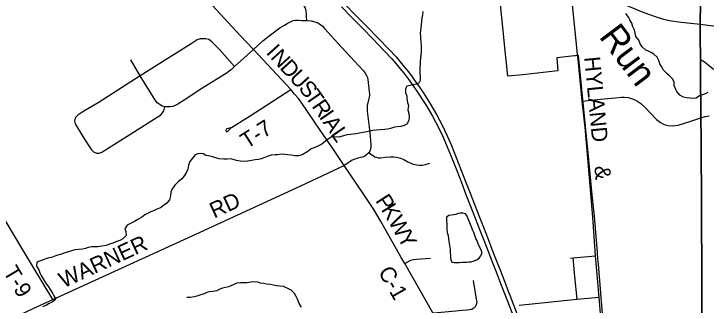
# Model space of a CAD drawing. Extents: x 114843 to 284848, y 317643 to 566895.
# Drawn here: x 145352 to 158450, y 443138 to 448649 of the extents above; entities that cross this region are included whole.
import ezdxf

# ---------------------------------------------------------------- set-up
doc = ezdxf.new("R2010")
doc.units = 0
for name, color, linetype in [('GM_X_City_Street', 7, 'Continuous'), ('GM_X_Corporation', 7, 'Continuous'), ('GM_X_County', 7, 'Continuous'), ('GM_X_County_Road', 7, 'Continuous'), ('GM_X_County_Road_Text', 7, 'Continuous'), ('GM_X_Minor_Lake', 7, 'Continuous'), ('GM_X_Minor_River', 7, 'Continuous'), ('GM_X_Minor_River_Text', 7, 'Continuous'), ('GM_X_Township', 7, 'Continuous'), ('GM_X_Township_Road', 7, 'Continuous'), ('GM_X_Township_Road_Text', 7, 'Continuous'), ('GM_X_US_Route', 7, 'Continuous')]:
    doc.layers.add(name, color=color, linetype=linetype)

msp = doc.modelspace()

# ---------------------------------------------------------------- linework, layer by layer
at = {"layer": 'GM_X_City_Street'}
for points in [[(158341, 447786), (158417, 447742), (158481, 447694), (158582, 447612), (158645, 447575), (158705, 447557), (158799, 447539), (158892, 447547), (158985, 447574), (159062, 447631)], [(156107, 446995), (156450, 447036), (156728, 447062), (156847, 447074), (156896, 447071), (156972, 447065), (157059, 447039), (157139, 447004), (157216, 446954), (157290, 446884), (157509, 446653), (157586, 446591), (157655, 446556), (157733, 446537), (157807, 446532), (157923, 446542), (158141, 446614), (158351, 446683)], [(158351, 446683), (158429, 446706), (158505, 446722)]]:
    msp.add_lwpolyline(points, dxfattribs=at)
at = {"layer": 'GM_X_Corporation'}
msp.add_lwpolyline([(156615, 441407), (156410, 443914), (156402, 444014), (156392, 444133), (156336, 444822), (156294, 445224), (156233, 445886), (156037, 447863), (156015, 447860), (155976, 447856), (155958, 447854), (155623, 447818), (155646, 447569), (154983, 447498), (154697, 447467), (154671, 447716), (154666, 447766), (154449, 449897)], dxfattribs=at)
at = {"layer": 'GM_X_County'}
for points in [[(158404, 452871), (158334, 448459), (158350, 446686), (158353, 446272), (158384, 439701), (158384, 439650), (157545, 439673), (156715, 439694), (156142, 439709), (156053, 439712), (155550, 439725), (152473, 439858), (151138, 439882), (148177, 439983), (147260, 440014), (140707, 440166)], [(146658, 418022), (146962, 422359), (147068, 424330), (147186, 425925), (147235, 426587), (147381, 428077), (147386, 428151), (148148, 439230), (148177, 439983), (151138, 439882), (152473, 439858), (155550, 439725), (156053, 439712), (156142, 439709), (156715, 439694), (157545, 439673), (158384, 439650), (158384, 439701), (158353, 446272), (158350, 446686), (158334, 448459), (158404, 452871)]]:
    msp.add_lwpolyline(points, dxfattribs=at)
at = {"layer": 'GM_X_County_Road'}
msp.add_line((150781, 445398), (151603, 445777), dxfattribs=at)
for points in [[(152682, 444038), (152590, 444198), (152290, 444732), (152160, 444947), (151960, 445252), (151603, 445777), (151385, 446100), (151150, 446450), (150790, 446979), (150737, 447050), (150662, 447128), (150590, 447216), (149883, 447972), (149635, 448238), (147817, 450211), (146643, 451480), (145686, 452514)], [(156020, 447852), (156017, 447884), (155882, 449201)], [(155882, 449201), (156350, 449029), (156806, 448866), (157041, 448769), (157223, 448695), (157376, 448635), (157501, 448590), (157644, 448551), (157791, 448517), (157976, 448492), (158280, 448463), (158335, 448457)], [(158335, 448457), (158826, 448393), (159299, 448337), (159586, 448302), (160603, 448171), (160891, 448136), (161500, 448042)], [(156426, 443291), (156358, 444068), (156305, 444805), (156209, 445917), (156158, 446500), (156107, 446995), (156020, 447852)], [(145359, 442907), (145733, 443080), (146091, 443242), (148794, 444481), (150781, 445398)], [(153704, 442242), (153701, 442246), (153280, 442994), (152747, 443924), (152682, 444038)], [(156643, 440556), (156642, 440651), (156635, 440744), (156613, 441011), (156574, 441495), (156542, 441866), (156490, 442507), (156426, 443291)]]:
    msp.add_lwpolyline(points, dxfattribs=at)
at = {"layer": 'GM_X_Minor_Lake'}
for points in [[(154169, 444045), (154190, 444071), (154204, 444115), (154204, 444145), (154185, 444195), (154163, 444241), (154138, 444295), (154126, 444333), (154112, 444367), (154095, 444401), (154073, 444455), (154052, 444511), (154032, 444561), (154011, 444619), (153989, 444665), (153979, 444695), (153966, 444725), (153948, 444771), (153926, 444819), (153897, 444865), (153851, 444881), (153805, 444878), (153761, 444870), (153715, 444855), (153671, 444849), (153625, 444841), (153579, 444836), (153539, 444804)], [(153539, 444804), (153540, 444736), (153543, 444675), (153543, 444639), (153545, 444573), (153552, 444515), (153566, 444455), (153575, 444397), (153583, 444345), (153590, 444305), (153594, 444269), (153598, 444228), (153605, 444188), (153609, 444136), (153614, 444076), (153616, 444040), (153621, 443994), (153637, 443954), (153685, 443946), (153739, 443945), (153783, 443945), (153833, 443952), (153865, 443952), (153917, 443954), (153961, 443957), (153999, 443959), (154061, 443974), (154107, 443998), (154155, 444027), (154169, 444045)]]:
    msp.add_lwpolyline(points, dxfattribs=at)
at = {"layer": 'GM_X_Minor_River'}
for points in [[(153092, 448695), (153083, 448629), (153073, 448575), (153065, 448511), (153060, 448442), (153052, 448386), (153048, 448334), (153042, 448278), (153045, 448228), (153045, 448178), (153049, 448123), (153056, 448053), (153058, 448001), (153056, 447939), (153053, 447867), (153047, 447813), (153039, 447757), (153038, 447698), (153034, 447638), (153030, 447586), (153030, 447534), (153039, 447454), (153039, 447386), (153015, 447335), (152961, 447319), (152905, 447307), (152853, 447296), (152787, 447282), (152762, 447232), (152760, 447160), (152786, 447090), (152789, 447040), (152801, 446969), (152817, 446915), (152808, 446835), (152826, 446765), (152833, 446695), (152825, 446631), (152785, 446560), (152735, 446538), (152675, 446518), (152607, 446513), (152553, 446503), (152475, 446477), (152421, 446466), (152369, 446460), (152281, 446456), (152207, 446447), (152141, 446441), (152079, 446429), (152027, 446414), (151957, 446402), (151892, 446394), (151826, 446377), (151772, 446371), (151722, 446365), (151652, 446358), (151572, 446336), (151498, 446319), (151366, 446323), (151289, 446269)], [(158361, 447118), (158327, 447100), (158259, 447051), (158209, 447047), (158148, 447054), (158076, 447060), (158022, 447070), (157952, 447110), (157893, 447181), (157871, 447231), (157843, 447295), (157846, 447360), (157812, 447422), (157759, 447475), (157709, 447519), (157645, 447585), (157602, 447651), (157576, 447701), (157554, 447767), (157521, 447831), (157463, 447889), (157410, 447917), (157356, 447943), (157306, 447964), (157242, 448024), (157203, 448084), (157175, 448154), (157118, 448220), (157106, 448286), (157094, 448338), (157065, 448404), (157041, 448474), (157006, 448538), (156978, 448588), (156930, 448658)], [(158361, 447118), (158427, 447135), (158488, 447170)], [(151289, 446269), (151180, 446186), (151104, 446143), (151034, 446116), (150974, 446096), (150911, 446047), (150809, 445980), (150739, 445963), (150671, 445965), (150597, 445974), (150531, 445980), (150481, 445991), (150413, 445993), (150343, 445980), (150293, 445982), (150223, 445973), (150163, 445958), (150099, 445934), (150033, 445903), (149979, 445893), (149917, 445884), (149846, 445873), (149774, 445861), (149702, 445854), (149633, 445859), (149567, 445877), (149503, 445896), (149449, 445906), (149387, 445901), (149323, 445897), (149237, 445904), (149175, 445924), (149108, 445941), (149036, 445962), (148984, 445970), (148932, 446000), (148882, 446007), (148830, 446001), (148780, 445984), (148734, 445918), (148681, 445855), (148659, 445789), (148642, 445710), (148620, 445656), (148579, 445589), (148532, 445529), (148460, 445474), (148395, 445405), (148341, 445328), (148324, 445276), (148316, 445206), (148297, 445129), (148245, 445067), (148184, 445026), (148126, 444981), (148058, 444951), (148008, 444930), (147943, 444903), (147827, 444844), (147769, 444796), (147696, 444757), (147632, 444720), (147562, 444681), (147494, 444653), (147449, 444584), (147469, 444534), (147478, 444458), (147415, 444391), (147359, 444363), (147299, 444340), (147225, 444313), (147161, 444289), (147097, 444268), (147016, 444253), (146940, 444240), (146873, 444242), (146821, 444241), (146758, 444227), (146706, 444212), (146650, 444198), (146582, 444189), (146508, 444182), (146444, 444166), (146384, 444145), (146316, 444125), (146236, 444098), (146186, 444081), (146130, 444063), (146065, 444040), (146013, 444030), (145959, 444013), (145889, 443986), (145837, 443972), (145787, 443953), (145782, 443877), (145822, 443807), (145843, 443751), (145867, 443699), (145904, 443635), (145951, 443560), (146009, 443486)], [(150792, 443097), (150752, 443169), (150717, 443249), (150695, 443303), (150664, 443359), (150600, 443418), (150525, 443460), (150451, 443489), (150381, 443495), (150321, 443504), (150260, 443516), (150204, 443527), (150132, 443537), (150076, 443546), (150020, 443554), (149966, 443571), (149888, 443577), (149834, 443574), (149760, 443559), (149698, 443559), (149640, 443560), (149570, 443554), (149504, 443525), (149410, 443486), (149354, 443474), (149300, 443457), (149250, 443437), (149191, 443408), (149119, 443395), (149055, 443391), (149005, 443374), (148951, 443354), (148889, 443331), (148811, 443306), (148761, 443298), (148693, 443285), (148627, 443283)], [(146009, 443486), (146040, 443434), (146083, 443364), (146111, 443314), (146148, 443250), (146074, 443196), (146020, 443169), (145968, 443138), (145897, 443106)]]:
    msp.add_lwpolyline(points, dxfattribs=at)
at = {"layer": 'GM_X_Township'}
for points in [[(158404, 452871), (158334, 448459), (158350, 446686), (158353, 446272), (158384, 439701), (158384, 439650), (157545, 439673), (156715, 439694), (156142, 439709), (156053, 439712), (155550, 439725), (152473, 439858), (151138, 439882), (148177, 439983), (147260, 440014), (140707, 440166)], [(147386, 428151), (148148, 439230), (148177, 439983), (151138, 439882), (152473, 439858), (155550, 439725), (156053, 439712), (156142, 439709), (156715, 439694), (157545, 439673), (158384, 439650), (158384, 439701), (158353, 446272), (158350, 446686), (158334, 448459), (158404, 452871)]]:
    msp.add_lwpolyline(points, dxfattribs=at)
at = {"layer": 'GM_X_Township_Road'}
for points in [[(150893, 448521), (150889, 448602), (150889, 448649), (150884, 448699), (150876, 448732), (150863, 448769), (150846, 448798), (150822, 448830), (150751, 448904), (150624, 449037), (150468, 449197), (150245, 449416)], [(146091, 443242), (145524, 444186), (144634, 445668), (144605, 445714), (144574, 445744), (144535, 445772), (144471, 445810), (144389, 445862), (144361, 445884), (144322, 445923), (144291, 445965), (144125, 446218), (143331, 447419), (142960, 447984), (142931, 448022), (142886, 448063), (142843, 448090), (142687, 448170), (142589, 448225), (142546, 448256), (142514, 448285), (142481, 448325), (142431, 448397), (141902, 449196)], [(149883, 447972), (150061, 448138), (150209, 448254), (150386, 448383), (150471, 448437), (150523, 448469), (150583, 448500), (150639, 448522), (150680, 448529), (150740, 448529), (150800, 448526), (150893, 448521), (150975, 448514), (151047, 448501), (151104, 448479), (151152, 448449), (151189, 448415), (151238, 448364), (151545, 448028), (151715, 447841), (151958, 447575), (151999, 447527), (152025, 447484), (152040, 447445), (152049, 447407), (152068, 447235), (152076, 447168), (152078, 447143), (152079, 447109), (152072, 447071), (152037, 446912), (152034, 446879), (152035, 446846), (152038, 446811), (152084, 446407), (152101, 446256), (152108, 446165), (152107, 446125), (152101, 446090), (152088, 446054), (152068, 446020), (152026, 445979), (151995, 445959), (151954, 445938), (151907, 445930), (151858, 445921), (151801, 445902), (151755, 445878), (151709, 445851), (151603, 445777)], [(149525, 447655), (149242, 447972), (149166, 448053), (149107, 448112), (149069, 448144), (149038, 448161), (148981, 448177), (148933, 448179), (148876, 448177), (148821, 448155), (148706, 448080), (147744, 447476)], [(149883, 447972), (149525, 447655), (149498, 447623), (149462, 447590), (149434, 447568), (149389, 447533), (148911, 447235), (148575, 447017), (148454, 446941), (148403, 446914), (148359, 446897), (148312, 446888), (148276, 446888), (148211, 446887), (148158, 446905), (148111, 446934), (148065, 446968), (148020, 447026), (147744, 447476), (147564, 447777)], [(147744, 447476), (146947, 446966), (146674, 446805), (146563, 446732), (146525, 446693), (146508, 446659), (146501, 446619)], [(149471, 446500), (149820, 446721), (150590, 447216)], [(146501, 446619), (146509, 446570), (146657, 446327), (146757, 446172), (146820, 446079), (146862, 446036), (146913, 446016), (146969, 446016), (147016, 446033), (147615, 446412), (148063, 446693), (148133, 446739), (148166, 446775), (148187, 446815), (148211, 446887)], [(149453, 446491), (149407, 446483), (149383, 446475), (149369, 446463), (149363, 446450), (149363, 446438), (149368, 446427), (149379, 446420), (149394, 446422), (149409, 446434), (149422, 446449), (149451, 446481), (149458, 446492), (149471, 446500)], [(152068, 446020), (152139, 445973), (152183, 445947), (152211, 445935), (152247, 445928), (152294, 445927), (152379, 445938), (152475, 445947), (152539, 445946), (152593, 445937), (152670, 445918), (152732, 445894), (152807, 445852), (152861, 445825), (152908, 445807), (152968, 445793), (153029, 445788), (153081, 445788), (153140, 445798), (153220, 445825)], [(152747, 443924), (152848, 443980), (152884, 443996), (152910, 444001), (152971, 444008), (153237, 444029)], [(155884, 444026), (155936, 444031), (156358, 444068)], [(156007, 443250), (155968, 443682), (155936, 444031)], [(153280, 442994), (153439, 443003), (153716, 443030), (153835, 443041), (153927, 443050), (153972, 443056), (154016, 443064), (154043, 443078), (154069, 443096), (154088, 443115), (154100, 443140), (154110, 443171), (154115, 443199), (154108, 443248), (154046, 443602)], [(154913, 443139), (156007, 443250), (156426, 443291)]]:
    msp.add_lwpolyline(points, dxfattribs=at)
at = {"layer": 'GM_X_US_Route'}
for points in [[(151551, 448779), (151748, 448579), (151945, 448378), (152142, 448175), (152367, 447943), (152503, 447795), (152583, 447703), (152660, 447612), (152735, 447518), (152809, 447421), (152950, 447227), (153016, 447130), (153084, 447025), (153147, 446925), (153209, 446820), (153271, 446712), (153383, 446500), (153472, 446317), (153552, 446135), (153643, 445909), (153731, 445684), (153818, 445458), (153905, 445233), (153994, 445008), (154081, 444781), (154170, 444554), (154242, 444366), (154329, 444143), (154401, 443956), (154476, 443766), (154561, 443546), (154635, 443355), (154647, 443326)], [(151627, 448821), (151825, 448620), (152024, 448417), (152246, 448188), (152445, 447984), (152582, 447834), (152662, 447741), (152737, 447649), (152816, 447551), (152888, 447457), (152960, 447359), (153029, 447260), (153097, 447159), (153161, 447058), (153224, 446959), (153286, 446853), (153349, 446742), (153460, 446533), (153551, 446344), (153632, 446160), (153723, 445933), (153811, 445707), (153898, 445480), (153986, 445254), (154061, 445062), (154163, 444802), (154237, 444611), (154324, 444388), (154398, 444197), (154479, 443990), (154545, 443818), (154633, 443592), (154706, 443404), (154747, 443297)], [(154647, 443326), (154724, 443128), (154811, 442904), (154899, 442677), (154987, 442453), (155061, 442263), (155147, 442040), (155220, 441850), (155278, 441702), (155318, 441599), (155387, 441422), (155470, 441209), (155556, 440986), (155631, 440795), (155661, 440718), (155709, 440594)], [(154747, 443297), (154794, 443176), (154883, 442949), (154977, 442710), (155059, 442499), (155133, 442308), (155224, 442073), (155298, 441884), (155356, 441735), (155396, 441633), (155465, 441455), (155544, 441247), (155631, 441025), (155667, 440930), (155706, 440831), (155757, 440704), (155792, 440611), (155794, 440607)]]:
    msp.add_lwpolyline(points, dxfattribs=at)

# ---------------------------------------------------------------- texts
at = {"layer": 'GM_X_County_Road_Text'}
for s, rotation, p in [('I', 312.2088, (150110, 447907)), ('N', 312.2103, (150193, 447816)), ('HYLAND', 275.4312, (156142, 447829)), ('D', 312.2103, (150370, 447620)), ('U', 312.1904, (150547, 447425)), ('S', 311.1581, (150724, 447230)), ('T', 304.7938, (150852, 447085)), ('R', 304.3597, (150979, 446901)), ('I', 304.3581, (151118, 446698)), ('A', 304.3526, (151188, 446596)), ('L', 304.3592, (151337, 446378)), ('&', 275.6866, (156333, 445763)), ('RD', 24.7747, (149142, 444774)), ('P', 302.5468, (152184, 445116)), ('K', 301.3833, (152292, 444947)), ('W', 299.3806, (152428, 444724)), ('Y', 299.8506, (152600, 444419)), ('WARNER', 24.7766, (146292, 443455)), ('C-1', 299.6458, (152237, 443769))]:
    msp.add_text(s, height=300, rotation=rotation, dxfattribs=at).set_placement(p)
at = {"layer": 'GM_X_Minor_River_Text'}
msp.add_text('Run', height=500, rotation=306.9784, dxfattribs=at).set_placement((156409, 448217))
at = {"layer": 'GM_X_Township_Road_Text'}
for s, rotation, p in [('T-7', 32.5632, (149761, 446087)), ('T-9', 301.0483, (145142, 443769))]:
    msp.add_text(s, height=300, rotation=rotation, dxfattribs=at).set_placement(p)

doc.saveas('drawing.dxf')
